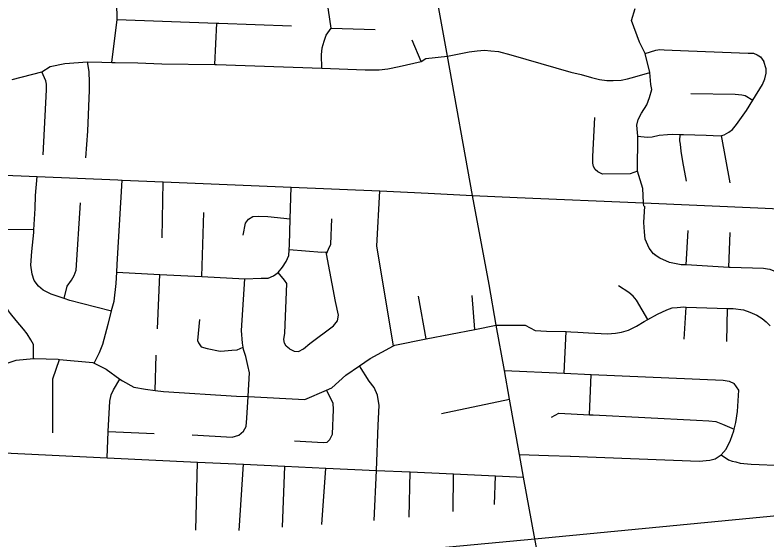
# Model space of a CAD drawing. Extents: x 1755200 to 1902939, y 644115 to 788070.
# Drawn here: x 1806590 to 1811946, y 769227 to 772967 of the extents above; entities that cross this region are included whole.
import ezdxf

# ---------------------------------------------------------------- set-up
doc = ezdxf.new("R2010")
doc.units = 0
doc.layers.add('GM_X_City_Street', color=7, linetype='Continuous')
doc.layers.add('GM_X_Interstate_Route', color=7, linetype='Continuous')

msp = doc.modelspace()

# ---------------------------------------------------------------- linework, layer by layer
at = {"layer": 'GM_X_City_Street'}
for points in [[(1807279.5, 772629.4), (1807316.7, 772935.6), (1807310, 773302.9), (1807318.6, 773465.8), (1807319.4, 773479.6), (1807328.4, 773575.9), (1807356.8, 773602.9), (1807366.1, 773794.5), (1807407.9, 773945.1), (1807445.2, 774061), (1807501.7, 774173.2), (1807564.1, 774285.7), (1807626.1, 774384.3), (1807658.6, 774428.4), (1807697.5, 774481), (1807771.9, 774563.2), (1807846.5, 774646.1), (1807882.5, 774686.1), (1807998.3, 774815.7), (1808057.5, 774877.7), (1808263.7, 775093.8)], [(1808774.8, 772588.2), (1808773.5, 772683.3), (1808777.5, 772734.1), (1808791.1, 772781.4), (1808805.6, 772822.3), (1808842.4, 772874.5), (1808802.1, 773147.7), (1808778.3, 773265.4), (1808679.8, 773665.6), (1808657.6, 773756), (1808632.5, 773847), (1808599, 773921.5), (1808582, 773946.2), (1808551.5, 773990.9), (1808482.2, 774078), (1808407.9, 774152.4), (1808390.9, 774169.3), (1808076.5, 774438), (1808034.2, 774474.1), (1807846.5, 774646.1)], [(1810483, 768217.1), (1810480, 768234.1), (1810407.6, 768648.5), (1810291.8, 769235.8), (1810213.2, 769673.6), (1810183.8, 769836.9), (1810113.5, 770228.9), (1810077.7, 770433.1), (1810018.6, 770757.5), (1809966.7, 771046.8), (1809849, 771681.5), (1809670.1, 772673.1), (1809518.9, 773511.2)], [(1811068.3, 771604.7), (1811067.1, 771628.6), (1811062, 771731.8), (1811025.2, 771854.9), (1811027.3, 772104.8), (1811020.1, 772181.2), (1811030, 772223.6), (1811053.7, 772267.8), (1811091.6, 772326.8), (1811109.8, 772379.3), (1811126.6, 772435.8), (1811119.3, 772471.6), (1811112.4, 772557.1), (1811078.9, 772692.2), (1811039.1, 772772.7), (1810981.1, 772928.2), (1811007.5, 773012.3)], [(1807316.7, 772935.6), (1808026.6, 772909.7), (1808041.2, 772909.1), (1808041.2, 772909.1)], [(1808014, 772615.2), (1808026.6, 772909.7)], [(1808041.2, 772909.1), (1808558.8, 772890.2)], [(1808842.4, 772874.5), (1809155.6, 772863.7)], [(1809482.5, 772636.1), (1809419.8, 772786.7)], [(1806570.4, 772507.6), (1806781.3, 772561.5), (1806841.3, 772601.1), (1806944.2, 772622), (1807107.5, 772632.9), (1807208.8, 772630), (1807279.5, 772629.4), (1807304.1, 772629.2), (1807464.1, 772625.3), (1807635.4, 772618.4), (1808014, 772615.2), (1808026.1, 772615.1), (1808774.8, 772588.2), (1809083.4, 772577), (1809184.1, 772575.6), (1809245.1, 772584), (1809327.6, 772601.1), (1809482.5, 772636.1), (1809517.4, 772656.4), (1809670.1, 772673.1), (1809824.2, 772705.4), (1809881.1, 772712.4), (1809934, 772716.8), (1809979.6, 772712.8), (1810034.8, 772706.2), (1810122, 772682.9), (1810550.1, 772560), (1810624, 772542.5), (1810696.9, 772523), (1810754.4, 772508.5), (1810805.7, 772501.2), (1810850.4, 772500.2), (1810907.2, 772503.3), (1810952.5, 772512), (1811005.1, 772526.1), (1811112.4, 772557.1)], [(1811078.9, 772692.2), (1811155.6, 772717.4), (1811183.1, 772721.5), (1811213.2, 772719.5), (1811387.3, 772711.9), (1811812.2, 772694.7), (1811851.2, 772695), (1811875.8, 772682.7), (1811899.2, 772668.4), (1811924.5, 772635.5)], [(1807093.8, 771950.2), (1807108.6, 772139.7), (1807120.1, 772430.9), (1807120.7, 772486.6), (1807117.8, 772564.9), (1807107.5, 772632.9)], [(1811027.3, 772104.8), (1811092.1, 772095.6), (1811129.3, 772099), (1811177.8, 772110.5), (1811237.7, 772116.3), (1811270.9, 772118), (1811328, 772116.3), (1811351.7, 772115.6), (1811514.1, 772109.8), (1811613.4, 772107.2), (1811622.4, 772109.2), (1811641, 772113.2), (1811674.5, 772133.4), (1811700.1, 772152.3), (1811730.5, 772187.4), (1811764.8, 772236.8), (1811801.1, 772286.3), (1811845.6, 772359.3), (1811914.2, 772472.1), (1811931.3, 772513), (1811941.7, 772553.3), (1811940.6, 772582.7), (1811924.5, 772635.5)], [(1806790.9, 771970.1), (1806815.2, 772434.3), (1806813.8, 772474.4), (1806809.4, 772497.2), (1806781.3, 772561.5)], [(1811405.2, 772408), (1811718.7, 772402), (1811766.3, 772398.9), (1811791.2, 772392.4), (1811845.6, 772359.3)], [(1811025.2, 771854.9), (1810972.3, 771834.9), (1810775.3, 771834.2), (1810742.2, 771849.1), (1810721.9, 771867.1), (1810711.4, 771887.3), (1810707.1, 771911.9), (1810706.2, 771958.9), (1810719.8, 772237.3)], [(1811373.5, 771782.2), (1811347.4, 771923.5), (1811335.4, 771996.6), (1811330.7, 772045.7), (1811326.4, 772070.4), (1811328, 772116.3)], [(1811684.8, 771770.4), (1811622.4, 772109.2)], [(1806162.7, 771839.8), (1806170, 771839.5), (1806748, 771815.4), (1807321.4, 771791.6)], [(1807276.6, 770856.7), (1807164.7, 770885.7), (1806979.9, 770933.3), (1806939.9, 770946.5), (1806847, 770977.3), (1806789.8, 771007.1), (1806756.6, 771036.1), (1806725.8, 771075.2), (1806711.2, 771121.7), (1806703, 771184.1), (1806710, 771282.1), (1806724.1, 771418), (1806725.1, 771435.5), (1806733.3, 771588.1), (1806736.2, 771682.2), (1806748, 771815.4)], [(1807154.4, 770485.6), (1807192.9, 770562.1), (1807214.7, 770621.7), (1807253.1, 770764.8), (1807276.6, 770856.7), (1807278.1, 770862.3), (1807296.1, 770928), (1807309.9, 771053.8), (1807314.8, 771135.9), (1807318.1, 771189.9), (1807353, 771790.3)], [(1807321.4, 771791.6), (1807353, 771790.3), (1807645.6, 771778.1), (1808557.6, 771740.7), (1809187.6, 771714.9), (1809533.1, 771697.4)], [(1807638.8, 771378.5), (1807645.6, 771778.1)], [(1808465.3, 771132.6), (1808496, 771170.2), (1808522.7, 771209.9), (1808539.4, 771253.7), (1808542.2, 771294.4), (1808544.7, 771329.8), (1808550.5, 771516), (1808557.6, 771740.7)], [(1809286.4, 770610.2), (1809167.9, 771319), (1809187.6, 771714.9)], [(1809533.1, 771697.4), (1809849, 771681.5), (1810166.4, 771667.7)], [(1806725.1, 771435.5), (1806539.1, 771438.4), (1806491.1, 771441.1), (1806463.2, 771447.6), (1806453.3, 771459.8), (1806439.7, 771480), (1806442.2, 771508), (1806452.6, 771654.2)], [(1810166.4, 771667.7), (1811067.1, 771628.6), (1811880.6, 771593.4), (1813340.5, 771526)], [(1806939.9, 770946.5), (1806962.7, 771034.7), (1806993.4, 771078.3), (1807012, 771112.1), (1807026.6, 771147.9), (1807056.6, 771628.4)], [(1811149.1, 771257.4), (1811137.3, 771265.5), (1811106.6, 771305.6), (1811079.5, 771369.8), (1811073.1, 771423), (1811070.4, 771488.6), (1811075.9, 771604.3)], [(1807920.4, 771103), (1807934.1, 771560.1)], [(1808215.6, 771399.2), (1808233, 771483.1), (1808253.5, 771512.9), (1808283.9, 771532.4), (1808321.9, 771533.8), (1808392, 771532.6), (1808550.5, 771516)], [(1808808.1, 771266.1), (1808823.8, 771299.4), (1808840.3, 771333.3), (1808846.6, 771515.5)], [(1811370.2, 771185.9), (1811384.6, 771430.8)], [(1811675.1, 771167.5), (1811684.9, 771416.9)], [(1808544.3, 770588.3), (1808578.1, 770571.7), (1808610.1, 770569.2), (1808644.4, 770588.6), (1808691.1, 770626), (1808859.3, 770751.5), (1808887.9, 770787.1), (1808894.6, 770829.1), (1808872.2, 770925.6), (1808808.1, 771266.1), (1808806, 771277.4), (1808775.9, 771273.9), (1808542.2, 771294.4)], [(1812014.3, 770702.9), (1812154.5, 770792.3), (1812193.5, 770822.9), (1812219.3, 770862.2), (1812233.5, 770901.3), (1812230.1, 770956.2), (1812210.2, 770995.6), (1812183.5, 771020.8), (1812081.5, 771104.7), (1812025.6, 771129.9), (1811968.6, 771153.1), (1811950.9, 771156.2), (1811922.3, 771161.1), (1811683.8, 771167), (1811675.1, 771167.5), (1811370.2, 771185.9), (1811335.2, 771188), (1811251.3, 771203.3), (1811183.1, 771234.2), (1811149.8, 771256.9), (1811149.1, 771257.4)], [(1807314.8, 771135.9), (1807620.6, 771119.3), (1807920.4, 771103), (1808226.4, 771086.4), (1808344.6, 771092.5), (1808392.6, 771091.7), (1808430.9, 771109.2), (1808465.3, 771132.6)], [(1807604.1, 770731.8), (1807620.6, 771119.3)], [(1808544.3, 770588.3), (1808522.6, 770606.7), (1808509, 770628.9), (1808505.4, 770655.1), (1808512.2, 770701), (1808526.1, 771053.5), (1808510.5, 771077.8), (1808465.3, 771132.6)], [(1806722.6, 770519.6), (1806721.6, 770620.3), (1806703.9, 770653.5), (1806676.4, 770695.8), (1806650.8, 770729.8), (1806598.6, 770791.2), (1806557, 770841), (1806542.8, 770858.4), (1806539.3, 770866.8), (1806510.5, 770934.8), (1806493.7, 770981.2), (1806468.9, 771031.9), (1806449.5, 771058.4), (1806417.4, 771069.8)], [(1808250.3, 770249.8), (1808250.3, 770250.2), (1808259.3, 770416.5), (1808248.1, 770468.8), (1808233.2, 770533.2), (1808218, 770583.6), (1808215.2, 770600.5), (1808210.8, 770627.8), (1808204.3, 770720), (1808226.4, 771086.4)], [(1811096.6, 770797), (1811016.1, 770935.6), (1810993.6, 770964.4), (1810962, 770988.9), (1810888, 771037.7)], [(1809518.7, 770659), (1809463.4, 770963.2)], [(1809865.3, 770727.3), (1809845.6, 770969.7)], [(1810548.4, 770710.1), (1810548.6, 770710.1), (1810598.1, 770706.2), (1810675.9, 770703.1), (1810810.9, 770696.1), (1810868.6, 770699.1), (1810910.1, 770707.2), (1810959.7, 770721.5), (1811017.1, 770750.9), (1811071.8, 770783.4), (1811096.6, 770797), (1811165.7, 770834.9), (1811234, 770866.5), (1811270, 770880.8), (1811306.3, 770884.2), (1811355.2, 770886.9), (1811370.6, 770886.4), (1811665.4, 770876.8), (1811706.4, 770875.5), (1811779.9, 770865.7), (1811824.7, 770849.1), (1811875, 770827.3), (1811911.6, 770805.3), (1811941.2, 770780), (1811968.7, 770751.8)], [(1811356.3, 770656.3), (1811370.6, 770886.4)], [(1811659.5, 770641.2), (1811665.4, 770876.8)], [(1807903.3, 770797.1), (1807890.9, 770649), (1807896.6, 770630.8), (1807916.1, 770602.5), (1807957.9, 770589.8), (1808051.7, 770572.2), (1808081.8, 770573.8), (1808133.9, 770578.9), (1808172, 770582.3), (1808215.2, 770600.5)], [(1806472.2, 770466.3), (1806599.1, 770508), (1806722.6, 770519.6), (1806726.1, 770519.9), (1806897.5, 770513.9), (1806906, 770513.1), (1807145, 770490.1), (1807154.4, 770485.6), (1807240.4, 770443.7), (1807337.8, 770373.2), (1807355.3, 770360.5), (1807437.6, 770316.3), (1807520.7, 770300.1), (1807589.4, 770291.8), (1807647.7, 770284.7), (1808166.9, 770251.9), (1808250.2, 770247.8), (1808655.7, 770228), (1808809.4, 770295.2), (1808846.1, 770311.3), (1808947.6, 770400.6), (1809044.2, 770467.7), (1809119, 770519.6), (1809286.4, 770610.2), (1809295, 770614.8), (1809518.7, 770659), (1809865.3, 770727.3), (1810018.6, 770757.5)], [(1810018.6, 770757.5), (1810224.1, 770758.2), (1810295.2, 770720), (1810375.2, 770713.3), (1810515.6, 770712.6), (1810548.4, 770710.1)], [(1810502.8, 770414.9), (1810515.6, 770712.6)], [(1807589.4, 770291.8), (1807594.9, 770543.5)], [(1806859.4, 769990.2), (1806859.4, 770375.6), (1806906, 770513.1)], [(1809165.1, 769721.4), (1809176.7, 770043.9), (1809183.8, 770184.2), (1809172.4, 770258.8), (1809148.2, 770311.9), (1809113.8, 770357.3), (1809044.2, 770467.7)], [(1810077.7, 770433.1), (1810502.8, 770414.9), (1810694, 770406.7), (1811634.4, 770366.5), (1811677.8, 770358.8), (1811713.7, 770341.8)], [(1807245.5, 769813), (1807254.4, 769999.7), (1807264.7, 770215.8), (1807275.2, 770261.7), (1807291.7, 770295.6), (1807337.8, 770373.2)], [(1810681.9, 770119.2), (1810694, 770406.7)], [(1811620.8, 769833), (1811655.3, 769874.6), (1811686.1, 769938.3), (1811710.9, 770004.1), (1811713.6, 770016.4), (1811723.7, 770064), (1811736.7, 770142), (1811746.8, 770294.7), (1811713.7, 770341.8)], [(1807851.7, 769976.2), (1808137.6, 769959.6), (1808183.8, 769972.9), (1808218.3, 770002.4), (1808236.9, 770036.1), (1808241.9, 770094.2), (1808250.2, 770247.8), (1808250.3, 770249.8)], [(1808581.1, 769932), (1808786.2, 769920.6), (1808814.6, 769924.4), (1808833.5, 769943.4), (1808851, 769980.1), (1808859.1, 770157.3), (1808856.4, 770200.3), (1808809.4, 770295.2)], [(1809627.9, 770127.3), (1810113.5, 770228.9)], [(1810411.1, 770101.1), (1810463.4, 770130.5), (1810681.9, 770119.2), (1810707.3, 770117.8), (1810708.3, 770117.8)], [(1810708.3, 770117.8), (1811444.1, 770079.7), (1811532, 770076.5), (1811581.9, 770069.9), (1811629.6, 770051.2), (1811713.6, 770016.4)], [(1807254.4, 769999.7), (1807581.4, 769985.4)], [(1804556.9, 769953.5), (1805505.1, 769907.3), (1806413.6, 769852.7), (1807245.5, 769813), (1807890.5, 769782.2)], [(1810183.8, 769836.9), (1810390.5, 769829.2)], [(1810390.5, 769829.2), (1810390.9, 769829.1), (1810545.4, 769823.4)], [(1810545.4, 769823.4), (1810546.1, 769823.3), (1811462.3, 769789), (1811538.3, 769796), (1811578.4, 769805.5), (1811620.8, 769833)], [(1811620.8, 769833), (1811671.7, 769797.7), (1811699.4, 769788), (1811723.4, 769782.5), (1811756, 769774.5), (1811834.5, 769766.4), (1812060.3, 769757.6), (1812086.8, 769756.5), (1812088, 769756.5)], [(1807877, 769296.3), (1807890.5, 769782.2)], [(1807890.5, 769782.2), (1808216.7, 769766.9), (1808512.9, 769753.1), (1808805, 769739.4), (1809165.1, 769721.4), (1809405.4, 769711.4), (1809713.7, 769696.9), (1810013.8, 769682.9), (1810213.2, 769673.6)], [(1808187.7, 769293.4), (1808216.7, 769766.9)], [(1808495.2, 769316.8), (1808512.9, 769753.1)], [(1808776.6, 769337), (1808805, 769739.4)], [(1809148.4, 769365.8), (1809165.1, 769721.4)], [(1809398, 769389.4), (1809405.4, 769711.4)], [(1809710.1, 769428.6), (1809713.7, 769696.9)], [(1810006.6, 769478.4), (1810013.8, 769682.9)]]:
    msp.add_lwpolyline(points, dxfattribs=at)
at = {"layer": 'GM_X_Interstate_Route'}
msp.add_lwpolyline([(1805862.9, 768822.3), (1805933.3, 768828.9), (1806172.8, 768848.9), (1807315.7, 768956.1), (1808818.6, 769096.4), (1810291.8, 769235.8), (1812289.2, 769426.1), (1813153.8, 769492.5), (1814502.8, 769623.6), (1815986.7, 769774.1), (1816496.3, 769800.4), (1816790.5, 769800.4), (1816832.5, 769796.9), (1817433.2, 769793.3), (1817557.1, 769791.1), (1817848.5, 769787.1)], dxfattribs=at)

doc.saveas('drawing.dxf')
